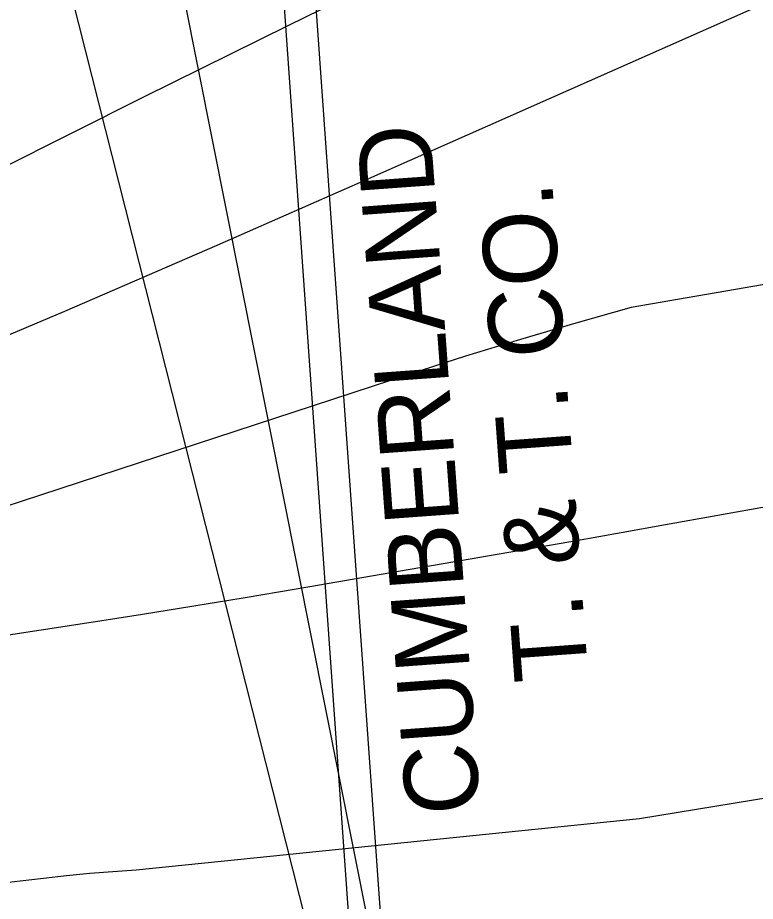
# Model space of a CAD drawing. Extents: x 3651524 to 3689615, y 505651 to 531377.
# Drawn here: x 3675717 to 3676545, y 516089 to 517082 of the extents above; entities that cross this region are included whole.
import ezdxf

# ---------------------------------------------------------------- set-up
doc = ezdxf.new("R2010")
doc.units = 0
for name, color, linetype in [('V-SURV-IDEN', 7, 'Continuous'), ('V-TOPO-MAJR', 7, 'Continuous'), ('V-TOPO-MINR', 7, 'Continuous'), ('V-UTIL-IDEN', 7, 'Continuous'), ('V-UTIL-LINE', 7, 'Continuous')]:
    doc.layers.add(name, color=color, linetype=linetype)

msp = doc.modelspace()

# ---------------------------------------------------------------- linework, layer by layer
at = {"layer": 'V-TOPO-MAJR'}
msp.add_lwpolyline([(3677096.393, 516293.353), (3676415.281, 516181.95), (3675850.315, 516124.261), (3675824.254, 516122.547), (3675798.22, 516120.513), (3675772.228, 516118.001), (3675746.265, 516115.168), (3675720.316, 516112.15), (3675694.359, 516109.204)], dxfattribs=at)
at = {"layer": 'V-TOPO-MINR'}
for points in [[(3676717.24, 517169.534), (3676111.271, 516900.571), (3675940.838, 516825.739), (3675770.013, 516751.82), (3675598.602, 516679.271), (3675426.801, 516607.636), (3675112.309, 516477.98), (3675097.396, 516472.031), (3675082.399, 516466.311), (3675067.274, 516460.936), (3675052.066, 516455.79), (3674867.434, 516395.664), (3674759.408, 516362.24), (3674650.798, 516330.961), (3674541.312, 516302.899), (3674431.243, 516276.983), (3674259.821, 516239.282)], [(3676184.781, 517153.079), (3676021.461, 517072.942), (3675858.436, 516992.215), (3675695.853, 516910.602)], [(3676659.664, 516800.083), (3676406.069, 516756.102), (3676343.864, 516738.553), (3676281.842, 516720.399), (3676220.093, 516701.336), (3676158.525, 516681.668), (3675764.759, 516552.685), (3675658.983, 516518.06), (3675553.198, 516483.461), (3675447.399, 516448.903), (3675341.592, 516414.372), (3675188.42, 516364.415), (3675159.17, 516354.951), (3675129.892, 516345.578), (3675100.57, 516336.341), (3675071.22, 516327.196), (3674660.659, 516200.314), (3674553.944, 516166.937), (3674447.384, 516133.077), (3674341.056, 516098.493)], [(3676679.471, 516553.976), (3676444.505, 516511.969), (3676394.612, 516503.097), (3676344.708, 516494.288), (3676294.787, 516485.573), (3676244.856, 516476.919), (3676194.916, 516468.313), (3676144.976, 516459.708), (3676095.036, 516451.104), (3676045.096, 516442.501), (3676030.085, 516439.915), (3675972.612, 516430.186), (3675915.104, 516420.677), (3675857.542, 516411.499), (3675799.943, 516402.542), (3675687.294, 516385.355)]]:
    msp.add_lwpolyline(points, dxfattribs=at)
at = {"layer": 'V-UTIL-LINE'}
for p, q in [((3676183.297, 515244.459), (3676024, 517497.378)), ((3676232.535, 515310.484), (3675682.037, 517485.626)), ((3676149.161, 515221.704), (3675989.864, 517474.62)), ((3676262.946, 515301.352), (3675841.945, 517417.729))]:
    msp.add_line(p, q, dxfattribs=at)

# ---------------------------------------------------------------- texts
at = {"layer": 'V-SURV-IDEN'}
for s, rotation, p in [('296+69.8', 283.968445, (3676456.433, 517565.102)), ('882+53.0', 293.26522, (3675519.846, 516165.901))]:
    msp.add_text(s, height=100, rotation=rotation, dxfattribs=at).set_placement(p)
at = {"layer": 'V-UTIL-IDEN'}
for s, height, p in [('CUMBERLAND', 82.9998, (3676236.774, 516189.453)), ('T. & T. CO.', 82.99983, (3676357.984, 516339.512))]:
    msp.add_text(s, height=height, rotation=94.174832, dxfattribs=at).set_placement(p)

doc.saveas('drawing.dxf')
